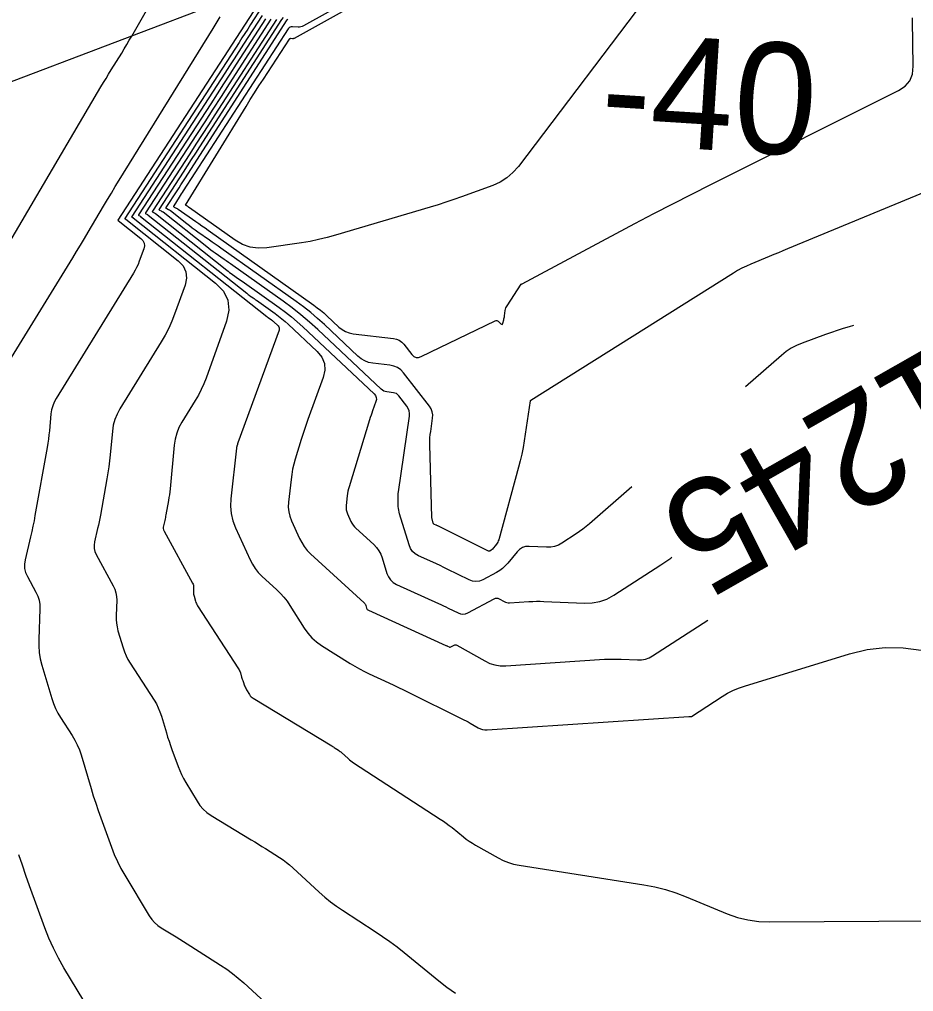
# Model space of a CAD drawing. Extents: x 658976 to 668726, y 639543 to 647196.
# Drawn here: x 662130.9 to 662179.1, y 641754.9 to 641807.4 of the extents above; entities that cross this region are included whole.
import ezdxf

# ---------------------------------------------------------------- set-up
doc = ezdxf.new("R2010")
doc.units = 0
for name, color, linetype in [('Ex_Contour Labels', 7, 'Continuous'), ('Ex_Major Contours', 7, 'Continuous'), ('Ex_Minor Contours', 7, 'Continuous'), ('R_Axis Annot', 7, 'Continuous'), ('R_Water', 7, 'Continuous')]:
    doc.layers.add(name, color=color, linetype=linetype)

msp = doc.modelspace()

# ---------------------------------------------------------------- linework, layer by layer
at = {"layer": 'Ex_Major Contours'}
for points in [[(662143.492, 641807.763), (662136.193, 641796.529), (662136.192, 641796.527), (662136.192, 641796.525), (662136.193, 641796.523), (662136.195, 641796.522), (662136.208, 641796.516), (662136.213, 641796.513), (662136.215, 641796.511), (662137.43, 641795.547), (662137.545, 641795.429), (662137.61, 641795.296), (662137.624, 641795.149), (662137.589, 641794.988), (662137.347, 641794.315), (662137.282, 641794.149), (662137.209, 641793.986), (662137.128, 641793.828), (662137.038, 641793.674), (662132.871, 641786.922), (662132.764, 641786.724), (662132.681, 641786.519), (662132.623, 641786.305), (662132.59, 641786.083), (662132.504, 641785.179), (662132.48, 641784.954), (662132.452, 641784.729), (662132.419, 641784.504), (662132.381, 641784.281), (662131.727, 641780.602), (662131.674, 641780.314), (662131.616, 641780.027), (662131.555, 641779.741), (662131.49, 641779.455), (662131.196, 641778.212), (662131.162, 641777.981), (662131.17, 641777.756), (662131.222, 641777.537), (662131.316, 641777.323), (662131.779, 641776.481), (662131.879, 641776.267), (662131.948, 641776.046), (662131.985, 641775.817), (662131.991, 641775.58), (662131.926, 641773.929), (662131.927, 641773.576), (662131.956, 641773.226), (662132.013, 641772.88), (662132.1, 641772.538), (662132.631, 641770.744), (662132.722, 641770.473), (662132.832, 641770.21), (662132.961, 641769.955), (662133.108, 641769.709), (662133.734, 641768.744), (662133.882, 641768.498), (662134.01, 641768.244), (662134.12, 641767.981), (662134.211, 641767.709), (662134.752, 641765.885), (662134.872, 641765.49), (662134.999, 641765.097), (662135.132, 641764.706), (662135.27, 641764.317), (662135.851, 641762.729), (662136.004, 641762.339), (662136.175, 641761.958), (662136.364, 641761.585), (662136.572, 641761.221), (662137.89, 641759.026), (662138.021, 641758.835), (662138.171, 641758.664), (662138.342, 641758.512), (662138.533, 641758.381), (662139.335, 641757.894), (662139.536, 641757.772), (662139.735, 641757.649), (662139.934, 641757.524), (662140.132, 641757.398), (662141.737, 641756.373), (662142.065, 641756.153), (662142.382, 641755.919), (662142.689, 641755.672), (662142.985, 641755.41), (662146.242, 641752.404)], [(662144.743, 641807.358), (662141.42, 641802.201), (662141.083, 641801.679), (662140.745, 641801.157), (662140.407, 641800.635), (662140.069, 641800.113), (662138.06, 641797.022), (662138.052, 641797.005), (662138.052, 641796.99), (662138.06, 641796.977), (662138.076, 641796.966), (662138.154, 641796.929), (662138.174, 641796.919), (662138.192, 641796.908), (662138.21, 641796.896), (662138.228, 641796.883), (662142.065, 641793.837), (662142.143, 641793.776), (662142.222, 641793.716), (662142.302, 641793.658), (662142.383, 641793.601), (662142.707, 641793.376), (662142.789, 641793.32), (662142.87, 641793.264), (662142.95, 641793.207), (662143.031, 641793.15), (662144.897, 641791.825), (662145.23, 641791.579), (662145.554, 641791.323), (662145.87, 641791.055), (662146.176, 641790.777), (662150.01, 641787.169), (662150.087, 641787.075), (662150.13, 641786.974), (662150.137, 641786.864), (662150.11, 641786.746), (662149.932, 641786.257), (662149.888, 641786.134), (662149.846, 641786.011), (662149.805, 641785.887), (662149.766, 641785.763), (662148.665, 641782.16), (662148.631, 641782.039), (662148.602, 641781.916), (662148.58, 641781.792), (662148.563, 641781.666), (662148.506, 641781.139), (662148.501, 641781.026), (662148.511, 641780.916), (662148.536, 641780.808), (662148.575, 641780.703), (662148.764, 641780.287), (662148.816, 641780.186), (662148.877, 641780.092), (662148.947, 641780.005), (662149.027, 641779.924), (662149.995, 641779.037), (662150.144, 641778.882), (662150.268, 641778.711), (662150.368, 641778.526), (662150.444, 641778.325), (662150.7, 641777.49), (662150.781, 641777.297), (662150.895, 641777.132), (662151.043, 641776.998), (662151.225, 641776.893), (662153.484, 641775.869), (662153.617, 641775.808), (662153.75, 641775.745), (662153.882, 641775.682), (662154.014, 641775.617), (662154.54, 641775.357), (662154.671, 641775.308), (662154.802, 641775.293), (662154.932, 641775.311), (662155.062, 641775.363), (662156.492, 641776.12), (662156.559, 641776.147), (662156.626, 641776.155), (662156.693, 641776.145), (662156.76, 641776.117), (662157.025, 641775.966), (662157.092, 641775.934), (662157.162, 641775.912), (662157.235, 641775.901), (662157.31, 641775.901), (662158.364, 641775.97), (662158.565, 641775.98), (662158.766, 641775.985), (662158.967, 641775.984), (662159.168, 641775.978), (662161.349, 641775.878), (662161.771, 641775.891), (662162.176, 641775.966), (662162.564, 641776.105), (662162.935, 641776.307), (662165.48, 641777.952), (662166.018, 641778.314), (662166.072, 641778.353)]]:
    msp.add_lwpolyline(points, dxfattribs=at)
at = {"layer": 'Ex_Minor Contours'}
for points in [[(662127.569, 641790.616), (662135.286, 641803.717), (662135.422, 641803.947), (662135.56, 641804.175), (662135.699, 641804.404), (662135.839, 641804.631), (662136.401, 641805.539), (662136.541, 641805.767), (662136.678, 641805.996), (662136.814, 641806.226), (662136.947, 641806.457), (662144.882, 641820.344)], [(662154.825, 641811.805), (662146.206, 641807.005), (662146.138, 641806.973), (662146.067, 641806.951), (662145.995, 641806.94), (662145.92, 641806.94), (662145.614, 641806.958), (662145.542, 641806.955), (662145.479, 641806.933), (662145.424, 641806.895), (662145.378, 641806.84), (662139.709, 641798.111), (662139.655, 641798.027), (662139.601, 641797.943), (662139.548, 641797.858), (662139.495, 641797.772), (662139.212, 641797.31), (662139.201, 641797.287), (662139.202, 641797.266), (662139.213, 641797.249), (662139.234, 641797.235), (662139.34, 641797.185), (662139.366, 641797.171), (662139.392, 641797.157), (662139.417, 641797.142), (662139.442, 641797.126), (662140.398, 641796.464), (662140.565, 641796.348), (662140.732, 641796.232), (662140.898, 641796.114), (662141.064, 641795.997), (662146.771, 641791.944), (662146.951, 641791.812), (662147.125, 641791.674), (662147.295, 641791.53), (662147.461, 641791.379), (662148.112, 641790.767), (662148.282, 641790.629), (662148.467, 641790.524), (662148.666, 641790.45), (662148.881, 641790.408), (662151.062, 641790.15), (662151.225, 641790.116), (662151.371, 641790.052), (662151.502, 641789.959), (662151.615, 641789.838), (662152.038, 641789.294), (662152.15, 641789.184), (662152.274, 641789.127), (662152.411, 641789.123), (662152.559, 641789.172), (662156.543, 641791.111), (662156.587, 641791.125), (662156.629, 641791.126), (662156.669, 641791.112), (662156.706, 641791.084), (662156.849, 641790.943), (662156.882, 641790.918), (662156.91, 641790.914), (662156.932, 641790.931), (662156.948, 641790.97), (662157.002, 641791.166), (662157.015, 641791.215), (662157.026, 641791.264), (662157.035, 641791.314), (662157.044, 641791.364), (662157.088, 641791.668), (662157.101, 641791.734), (662157.121, 641791.797), (662157.148, 641791.858), (662157.182, 641791.916), (662157.949, 641793.076), (662157.953, 641793.082), (662157.957, 641793.092), (662157.959, 641793.094), (662157.96, 641793.095), (662157.962, 641793.096), (662157.964, 641793.096), (662157.981, 641793.098), (662157.985, 641793.098), (662157.989, 641793.099), (662157.992, 641793.1), (662157.995, 641793.102), (662164.078, 641796.344), (662165.095, 641796.881), (662166.115, 641797.412), (662167.138, 641797.937), (662168.165, 641798.455), (662178.286, 641803.518), (662178.64, 641803.752), (662178.891, 641804.049), (662179.039, 641804.409), (662179.082, 641804.831), (662179.04, 641807.316), (662179.04, 641807.435)], [(662165.039, 641809.005), (662157.791, 641799.429), (662157.502, 641799.098), (662157.176, 641798.817), (662156.812, 641798.587), (662156.41, 641798.408), (662154.729, 641797.794), (662154.308, 641797.644), (662153.884, 641797.5), (662153.458, 641797.363), (662153.031, 641797.232), (662147.937, 641795.717), (662147.481, 641795.591), (662147.023, 641795.481), (662146.56, 641795.388), (662146.094, 641795.311), (662144.222, 641795.039), (662143.764, 641795.013), (662143.327, 641795.074), (662142.911, 641795.219), (662142.515, 641795.45), (662140.058, 641797.195), (662140.039, 641797.208), (662140.02, 641797.222), (662140, 641797.235), (662139.981, 641797.249), (662139.87, 641797.326), (662139.865, 641797.329), (662139.858, 641797.332), (662139.846, 641797.338), (662139.844, 641797.34), (662139.842, 641797.342), (662139.842, 641797.344), (662139.844, 641797.347), (662143.106, 641802.656), (662143.336, 641803.028), (662143.568, 641803.399), (662143.803, 641803.768), (662144.04, 641804.135), (662145.443, 641806.295), (662145.458, 641806.313), (662145.476, 641806.326), (662145.496, 641806.332), (662145.52, 641806.334), (662145.619, 641806.328), (662145.643, 641806.328), (662145.667, 641806.331), (662145.69, 641806.338), (662145.712, 641806.349), (662156.195, 641812.187)], [(662143.978, 641808.046), (662143.354, 641807.078), (662143.198, 641806.836), (662143.041, 641806.594), (662142.885, 641806.353), (662142.728, 641806.111), (662136.567, 641796.628), (662136.564, 641796.622), (662136.564, 641796.618), (662136.567, 641796.614), (662136.571, 641796.611), (662136.595, 641796.599), (662136.601, 641796.596), (662136.607, 641796.593), (662136.612, 641796.589), (662136.618, 641796.585), (662139.449, 641794.338), (662139.718, 641794.062), (662139.869, 641793.753), (662139.903, 641793.41), (662139.82, 641793.034), (662139.256, 641791.465), (662139.105, 641791.077), (662138.935, 641790.699), (662138.745, 641790.33), (662138.536, 641789.971), (662136.303, 641786.353), (662136.151, 641786.072), (662136.034, 641785.78), (662135.951, 641785.475), (662135.903, 641785.159), (662135.781, 641783.872), (662135.747, 641783.551), (662135.706, 641783.23), (662135.66, 641782.911), (662135.606, 641782.592), (662135.256, 641780.625), (662135.223, 641780.443), (662135.187, 641780.262), (662135.148, 641780.081), (662135.106, 641779.901), (662134.936, 641779.181), (662134.91, 641779.003), (662134.917, 641778.83), (662134.957, 641778.661), (662135.029, 641778.497), (662135.948, 641776.824), (662136.035, 641776.638), (662136.095, 641776.447), (662136.127, 641776.248), (662136.132, 641776.044), (662136.1, 641775.213), (662136.1, 641775.006), (662136.117, 641774.801), (662136.151, 641774.599), (662136.201, 641774.398), (662136.477, 641773.469), (662136.55, 641773.251), (662136.638, 641773.04), (662136.741, 641772.836), (662136.859, 641772.639), (662138.15, 641770.649), (662138.271, 641770.447), (662138.377, 641770.237), (662138.467, 641770.021), (662138.542, 641769.797), (662138.811, 641768.889), (662138.88, 641768.663), (662138.953, 641768.437), (662139.029, 641768.213), (662139.109, 641767.99), (662139.442, 641767.079), (662139.529, 641766.856), (662139.627, 641766.637), (662139.736, 641766.424), (662139.855, 641766.215), (662140.464, 641765.201), (662140.618, 641764.975), (662140.796, 641764.773), (662140.998, 641764.594), (662141.223, 641764.438), (662143.392, 641763.124), (662143.584, 641763.007), (662143.775, 641762.888), (662143.966, 641762.769), (662144.156, 641762.648), (662144.914, 641762.164), (662145.1, 641762.039), (662145.281, 641761.906), (662145.455, 641761.766), (662145.623, 641761.617), (662147.052, 641760.299), (662147.35, 641760.035), (662147.659, 641759.784), (662147.978, 641759.547), (662148.308, 641759.324), (662150.068, 641758.183), (662150.47, 641757.916), (662150.863, 641757.637), (662151.249, 641757.348), (662151.627, 641757.049), (662153.497, 641755.525), (662153.94, 641755.18), (662154.396, 641754.854)], [(662129.438, 641787.49), (662133.759, 641794.492), (662133.973, 641794.839), (662134.184, 641795.188), (662134.393, 641795.537), (662134.601, 641795.888), (662135.428, 641797.292), (662135.636, 641797.643), (662135.846, 641797.992), (662136.058, 641798.34), (662136.271, 641798.687), (662141.338, 641806.87), (662141.718, 641807.489)], [(662143.97, 641807.565), (662142.969, 641806.011), (662142.718, 641805.623), (662142.467, 641805.235), (662142.216, 641804.847), (662141.964, 641804.459), (662136.94, 641796.726), (662136.936, 641796.718), (662136.936, 641796.711), (662136.94, 641796.705), (662136.947, 641796.7), (662136.985, 641796.682), (662136.994, 641796.677), (662137.003, 641796.672), (662137.012, 641796.666), (662137.02, 641796.66), (662141.469, 641793.128), (662141.89, 641792.695), (662142.128, 641792.209), (662142.182, 641791.671), (662142.052, 641791.081), (662140.952, 641788.021), (662140.829, 641787.706), (662140.69, 641787.398), (662140.536, 641787.097), (662140.365, 641786.805), (662139.652, 641785.649), (662139.492, 641785.354), (662139.368, 641785.046), (662139.282, 641784.727), (662139.231, 641784.395), (662139.008, 641782.041), (662138.991, 641781.886), (662138.972, 641781.731), (662138.949, 641781.576), (662138.923, 641781.421), (662138.786, 641780.648), (662138.772, 641780.572), (662138.757, 641780.497), (662138.741, 641780.422), (662138.723, 641780.347), (662138.653, 641780.048), (662138.642, 641779.974), (662138.645, 641779.902), (662138.661, 641779.832), (662138.691, 641779.764), (662140.229, 641776.964), (662140.254, 641776.91), (662140.271, 641776.855), (662140.281, 641776.797), (662140.282, 641776.738), (662140.273, 641776.496), (662140.273, 641776.436), (662140.278, 641776.376), (662140.288, 641776.317), (662140.302, 641776.259), (662140.383, 641775.989), (662140.404, 641775.925), (662140.429, 641775.864), (662140.459, 641775.805), (662140.494, 641775.747), (662142.701, 641772.344), (662142.732, 641772.292), (662142.759, 641772.239), (662142.782, 641772.183), (662142.802, 641772.126), (662142.871, 641771.894), (662142.888, 641771.836), (662142.907, 641771.778), (662142.926, 641771.721), (662142.947, 641771.663), (662143.032, 641771.43), (662143.054, 641771.373), (662143.079, 641771.317), (662143.107, 641771.262), (662143.138, 641771.209), (662143.293, 641770.95), (662143.333, 641770.892), (662143.379, 641770.84), (662143.43, 641770.794), (662143.488, 641770.754), (662147.725, 641768.186), (662147.771, 641768.158), (662147.817, 641768.13), (662147.863, 641768.101), (662147.908, 641768.072), (662148.091, 641767.955), (662148.136, 641767.925), (662148.179, 641767.893), (662148.221, 641767.859), (662148.262, 641767.824), (662148.605, 641767.506), (662148.677, 641767.443), (662148.752, 641767.382), (662148.828, 641767.325), (662148.908, 641767.272), (662153.582, 641764.244), (662153.746, 641764.134), (662153.907, 641764.021), (662154.064, 641763.903), (662154.219, 641763.78), (662154.83, 641763.282), (662154.985, 641763.161), (662155.145, 641763.047), (662155.31, 641762.94), (662155.479, 641762.839), (662156.709, 641762.144), (662156.976, 641762.009), (662157.251, 641761.899), (662157.536, 641761.814), (662157.829, 641761.754), (662164.561, 641760.693), (662165.145, 641760.584), (662165.72, 641760.44), (662166.286, 641760.263), (662166.842, 641760.052), (662169.046, 641759.141), (662169.603, 641758.943), (662170.171, 641758.802), (662170.75, 641758.719), (662171.341, 641758.695), (662180.176, 641758.761)], [(662144.159, 641807.39), (662142.583, 641804.945), (662142.238, 641804.41), (662141.893, 641803.876), (662141.547, 641803.342), (662141.201, 641802.808), (662137.313, 641796.825), (662137.308, 641796.813), (662137.308, 641796.804), (662137.313, 641796.795), (662137.324, 641796.789), (662137.375, 641796.764), (662137.387, 641796.757), (662137.4, 641796.75), (662137.411, 641796.742), (662137.423, 641796.734), (662144.225, 641791.335), (662144.232, 641791.33), (662144.238, 641791.324), (662144.245, 641791.319), (662144.252, 641791.314), (662144.288, 641791.29), (662144.309, 641791.275), (662144.472, 641791.16), (662144.501, 641791.138), (662144.529, 641791.116), (662144.556, 641791.092), (662144.583, 641791.068), (662144.833, 641790.833), (662144.874, 641790.783), (662144.897, 641790.729), (662144.901, 641790.671), (662144.886, 641790.608), (662142.67, 641784.534), (662142.662, 641784.51), (662142.654, 641784.486), (662142.646, 641784.462), (662142.638, 641784.438), (662142.609, 641784.342), (662142.602, 641784.317), (662142.596, 641784.293), (662142.592, 641784.268), (662142.588, 641784.243), (662142.291, 641781.507), (662142.273, 641781.106), (662142.309, 641780.712), (662142.397, 641780.327), (662142.539, 641779.951), (662143.322, 641778.221), (662143.447, 641777.978), (662143.595, 641777.751), (662143.764, 641777.54), (662143.957, 641777.346), (662144.77, 641776.6), (662144.966, 641776.408), (662145.148, 641776.204), (662145.316, 641775.989), (662145.471, 641775.761), (662146.248, 641774.529), (662146.44, 641774.259), (662146.658, 641774.016), (662146.902, 641773.798), (662147.172, 641773.607), (662148.73, 641772.629), (662148.979, 641772.479), (662149.232, 641772.336), (662149.489, 641772.202), (662149.75, 641772.075), (662150.805, 641771.585), (662151.068, 641771.462), (662151.33, 641771.337), (662151.592, 641771.21), (662151.853, 641771.082), (662154.744, 641769.653), (662154.857, 641769.596), (662154.969, 641769.537), (662155.08, 641769.477), (662155.19, 641769.416), (662155.63, 641769.166), (662155.742, 641769.113), (662155.858, 641769.077), (662155.979, 641769.059), (662156.103, 641769.058), (662166.976, 641769.769), (662166.989, 641769.77), (662167.002, 641769.77), (662167.015, 641769.77), (662167.028, 641769.77), (662167.079, 641769.767), (662167.092, 641769.768), (662167.104, 641769.77), (662167.116, 641769.774), (662167.127, 641769.78), (662168.785, 641770.852), (662169.07, 641771.022), (662169.364, 641771.172), (662169.668, 641771.301), (662169.982, 641771.409), (662175.645, 641773.144), (662176.602, 641773.375), (662177.565, 641773.486), (662178.535, 641773.475), (662179.51, 641773.343)], [(662144.451, 641807.374), (662142.198, 641803.878), (662141.759, 641803.197), (662141.319, 641802.516), (662140.878, 641801.836), (662140.437, 641801.156), (662137.687, 641796.923), (662137.68, 641796.909), (662137.68, 641796.897), (662137.687, 641796.886), (662137.7, 641796.877), (662137.765, 641796.846), (662137.78, 641796.838), (662137.796, 641796.829), (662137.811, 641796.819), (662137.825, 641796.808), (662143.145, 641792.586), (662143.187, 641792.553), (662143.23, 641792.52), (662143.274, 641792.489), (662143.317, 641792.458), (662143.494, 641792.336), (662143.538, 641792.305), (662143.582, 641792.274), (662143.626, 641792.243), (662143.67, 641792.212), (662144.684, 641791.492), (662144.865, 641791.359), (662145.042, 641791.219), (662145.213, 641791.074), (662145.379, 641790.923), (662146.938, 641789.456), (662147.194, 641789.146), (662147.335, 641788.809), (662147.361, 641788.445), (662147.271, 641788.053), (662146.44, 641785.776), (662146.345, 641785.512), (662146.255, 641785.247), (662146.167, 641784.981), (662146.084, 641784.713), (662145.756, 641783.642), (662145.681, 641783.372), (662145.618, 641783.101), (662145.568, 641782.826), (662145.532, 641782.549), (662145.398, 641781.323), (662145.387, 641781.066), (662145.41, 641780.814), (662145.466, 641780.568), (662145.557, 641780.327), (662145.988, 641779.375), (662146.107, 641779.144), (662146.246, 641778.929), (662146.407, 641778.729), (662146.589, 641778.545), (662149.48, 641775.896), (662149.508, 641775.867), (662149.531, 641775.836), (662149.549, 641775.802), (662149.563, 641775.764), (662149.61, 641775.611), (662149.625, 641775.575), (662149.646, 641775.545), (662149.674, 641775.52), (662149.707, 641775.501), (662153.883, 641773.607), (662153.905, 641773.597), (662153.927, 641773.587), (662153.949, 641773.576), (662153.97, 641773.566), (662154.056, 641773.523), (662154.078, 641773.515), (662154.099, 641773.513), (662154.121, 641773.516), (662154.142, 641773.524), (662154.324, 641773.62), (662154.361, 641773.635), (662154.398, 641773.64), (662154.435, 641773.634), (662154.472, 641773.618), (662155.978, 641772.765), (662156.246, 641772.637), (662156.523, 641772.551), (662156.811, 641772.507), (662157.108, 641772.506), (662162.441, 641772.855), (662162.662, 641772.866), (662162.884, 641772.871), (662163.105, 641772.87), (662163.327, 641772.863), (662164.214, 641772.823), (662164.432, 641772.829), (662164.64, 641772.868), (662164.84, 641772.94), (662165.031, 641773.044), (662168.003, 641774.965)], [(662163.903, 641782.156), (662161.627, 641780.159), (662161.454, 641780.013), (662161.276, 641779.873), (662161.093, 641779.74), (662160.905, 641779.614), (662160.14, 641779.119), (662159.947, 641779.014), (662159.745, 641778.942), (662159.535, 641778.902), (662159.315, 641778.896), (662158.366, 641778.939), (662158.177, 641778.928), (662158.006, 641778.876), (662157.854, 641778.783), (662157.719, 641778.649), (662157.219, 641778.033), (662157.088, 641777.887), (662156.944, 641777.756), (662156.787, 641777.64), (662156.618, 641777.539), (662155.871, 641777.144), (662155.688, 641777.071), (662155.504, 641777.045), (662155.32, 641777.066), (662155.135, 641777.134), (662153.957, 641777.719), (662153.766, 641777.813), (662153.574, 641777.905), (662153.381, 641777.995), (662153.187, 641778.084), (662152.41, 641778.437), (662152.232, 641778.539), (662152.088, 641778.671), (662151.976, 641778.831), (662151.897, 641779.02), (662151.382, 641780.7), (662151.356, 641780.796), (662151.337, 641780.893), (662151.324, 641780.991), (662151.318, 641781.09), (662151.307, 641781.488), (662151.306, 641781.587), (662151.31, 641781.687), (662151.318, 641781.786), (662151.33, 641781.884), (662151.921, 641785.968), (662151.929, 641786.112), (662151.908, 641786.249), (662151.858, 641786.378), (662151.781, 641786.5), (662151.34, 641787.067), (662151.281, 641787.13), (662151.214, 641787.178), (662151.138, 641787.211), (662151.053, 641787.229), (662150.698, 641787.271), (662150.612, 641787.287), (662150.533, 641787.317), (662150.459, 641787.359), (662150.391, 641787.414), (662146.972, 641790.631), (662146.526, 641791.037), (662146.067, 641791.426), (662145.595, 641791.8), (662145.109, 641792.157), (662142.392, 641794.087), (662142.274, 641794.17), (662142.157, 641794.253), (662142.039, 641794.335), (662141.921, 641794.417), (662141.448, 641794.745), (662141.33, 641794.828), (662141.214, 641794.912), (662141.099, 641794.999), (662140.986, 641795.087), (662138.63, 641796.957), (662138.61, 641796.972), (662138.589, 641796.986), (662138.567, 641796.999), (662138.544, 641797.011), (662138.452, 641797.055), (662138.433, 641797.068), (662138.424, 641797.083), (662138.424, 641797.1), (662138.433, 641797.12), (662139.73, 641799.117), (662139.951, 641799.457), (662140.171, 641799.797), (662140.391, 641800.137), (662140.611, 641800.478), (662145.036, 641807.343), (662145.122, 641807.46)], [(662180.577, 641798.404), (662172.302, 641794.981), (662172.056, 641794.879), (662171.81, 641794.777), (662171.563, 641794.675), (662171.317, 641794.572), (662170.332, 641794.163), (662170.088, 641794.056), (662169.849, 641793.939), (662169.616, 641793.812), (662169.387, 641793.675), (662158.46, 641786.813), (662158.454, 641786.81), (662158.447, 641786.807), (662158.422, 641786.799), (662158.42, 641786.797), (662158.42, 641786.796), (662158.105, 641784.633), (662158.047, 641784.273), (662157.977, 641783.915), (662157.897, 641783.56), (662157.806, 641783.207), (662156.73, 641779.303), (662156.709, 641779.239), (662156.682, 641779.179), (662156.648, 641779.121), (662156.608, 641779.067), (662156.377, 641778.782), (662156.364, 641778.767), (662156.349, 641778.754), (662156.333, 641778.742), (662156.316, 641778.732), (662156.245, 641778.694), (662156.227, 641778.687), (662156.209, 641778.684), (662156.191, 641778.686), (662156.173, 641778.693), (662153.444, 641780.046), (662153.422, 641780.057), (662153.399, 641780.068), (662153.376, 641780.079), (662153.353, 641780.09), (662153.261, 641780.131), (662153.24, 641780.143), (662153.223, 641780.159), (662153.21, 641780.178), (662153.201, 641780.2), (662153.154, 641780.354), (662153.145, 641780.388), (662153.138, 641780.422), (662153.133, 641780.457), (662153.131, 641780.492), (662153.021, 641784.429), (662153.02, 641784.609), (662153.026, 641784.788), (662153.041, 641784.967), (662153.063, 641785.145), (662153.166, 641785.857), (662153.174, 641786.031), (662153.149, 641786.195), (662153.09, 641786.351), (662152.996, 641786.498), (662151.601, 641788.293), (662151.448, 641788.457), (662151.273, 641788.581), (662151.076, 641788.667), (662150.858, 641788.713), (662149.938, 641788.822), (662149.716, 641788.865), (662149.509, 641788.942), (662149.318, 641789.051), (662149.142, 641789.193), (662147.33, 641790.898), (662146.967, 641791.229), (662146.593, 641791.546), (662146.208, 641791.85), (662145.812, 641792.141), (662141.753, 641795.024), (662141.599, 641795.133), (662141.444, 641795.242), (662141.289, 641795.35), (662141.134, 641795.458), (662140.513, 641795.888), (662140.358, 641795.997), (662140.206, 641796.108), (662140.055, 641796.222), (662139.906, 641796.338), (662139.033, 641797.031), (662139.009, 641797.049), (662138.985, 641797.065), (662138.96, 641797.08), (662138.934, 641797.093), (662138.828, 641797.144), (662138.806, 641797.158), (662138.796, 641797.175), (662138.796, 641797.196), (662138.807, 641797.219), (662139.392, 641798.12), (662139.495, 641798.278), (662139.598, 641798.437), (662139.7, 641798.596), (662139.803, 641798.754), (662145.328, 641807.327), (662145.354, 641807.363)], [(662175.854, 641790.858), (662175.621, 641790.785), (662175.303, 641790.684), (662174.986, 641790.579), (662174.671, 641790.471), (662174.356, 641790.359), (662173.101, 641789.905), (662172.795, 641789.778), (662172.505, 641789.624), (662172.23, 641789.444), (662171.972, 641789.237), (662170.043, 641787.545)], [(662135.487, 641752.568), (662133.288, 641756.227), (662132.993, 641756.746), (662132.723, 641757.278), (662132.479, 641757.822), (662132.261, 641758.378), (662131.432, 641760.644), (662131.234, 641761.199), (662131.045, 641761.756), (662130.864, 641762.317)]]:
    msp.add_lwpolyline(points, dxfattribs=at)
at = {"layer": 'R_Water'}
msp.add_line((662005.431, 641756.493), (662142.471, 641808.576), dxfattribs=at)

# ---------------------------------------------------------------- texts
at = {"layer": 'Ex_Contour Labels'}
msp.add_text('1245', height=6, rotation=209.6904, dxfattribs=at).set_placement((662180.503, 641790.055))
at = {"layer": 'R_Axis Annot'}
msp.add_text('-40', height=6, rotation=356.4063, dxfattribs=at).set_placement((662162.126, 641800.695))

doc.saveas('drawing.dxf')
